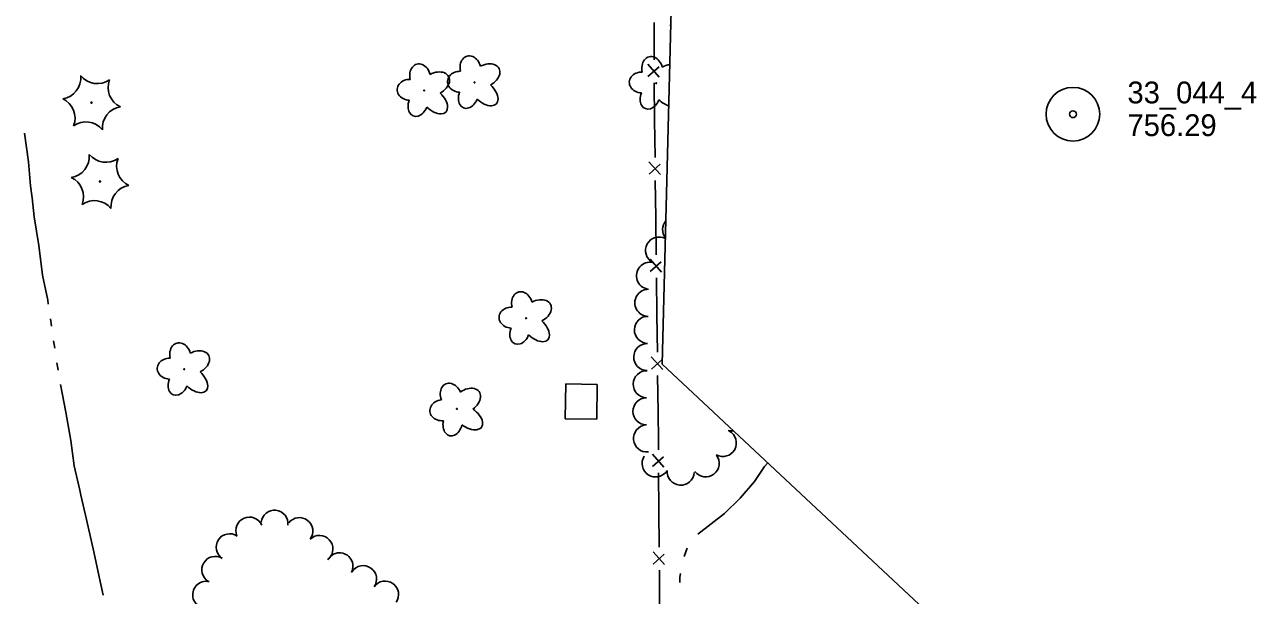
# Model space of a CAD drawing. Extents: x 589250 to 1188077, y 162953 to 363065.
# Drawn here: x 595071.9 to 595410.7, y 175229.8 to 175386.8 of the extents above; entities that cross this region are included whole.
import ezdxf

# ---------------------------------------------------------------- set-up
doc = ezdxf.new("R2010")
doc.units = 0
for name, color, linetype in [('E_BLD', 7, 'Continuous'), ('E_FEN_P', 7, 'Continuous'), ('E_LAND_TreeLine_P', 7, 'Continuous'), ('E_LAND_Vegetation', 7, 'Continuous'), ('E_MAP_Limits', 7, 'Continuous'), ('E_MAP_PassPoints', 7, 'Continuous'), ('E_WTR_FlowLine', 7, 'Continuous')]:
    doc.layers.add(name, color=color, linetype=linetype)

msp = doc.modelspace()

# ---------------------------------------------------------------- linework, layer by layer
at = {"layer": 'E_BLD'}
for p, q in [((595220.77, 175287.96), (595220.61, 175278.39)), ((595229.43, 175287.82), (595220.77, 175287.96)), ((595229.27, 175278.24), (595229.43, 175287.82)), ((595220.61, 175278.39), (595229.27, 175278.24))]:
    msp.add_line(p, q, dxfattribs=at)
at = {"layer": 'E_FEN_P'}
for p, q in [((595245.05, 175377.12), (595245.11, 175387.36)), ((595246.45, 175372.35), (595243.37, 175375.93)), ((595243.34, 175372.53), (595246.4, 175375.19)), ((595245.18, 175360.54), (595245.05, 175370.78)), ((595245.3, 175350.3), (595245.18, 175360.54)), ((595246.79, 175345.55), (595243.64, 175349.08)), ((595243.68, 175345.68), (595246.69, 175348.4)), ((595245.5, 175333.72), (595245.37, 175343.96)), ((595245.62, 175323.48), (595245.5, 175333.72)), ((595247.11, 175318.74), (595243.96, 175322.26)), ((595244, 175318.86), (595247.01, 175321.58)), ((595245.82, 175306.9), (595245.7, 175317.14)), ((595245.94, 175296.66), (595245.82, 175306.9)), ((595247.43, 175291.92), (595244.28, 175295.45)), ((595244.32, 175292.04), (595247.33, 175294.76)), ((595246.14, 175280.08), (595246.02, 175290.32)), ((595246.23, 175272.37), (595246.14, 175280.08)), ((595246.25, 175269.84), (595246.23, 175272.37)), ((595247.72, 175265.09), (595244.59, 175268.63)), ((595244.61, 175265.23), (595247.64, 175267.94)), ((595246.38, 175253.26), (595246.3, 175263.5)), ((595246.46, 175243.02), (595246.38, 175253.26)), ((595247.93, 175238.27), (595244.79, 175241.81)), ((595244.82, 175238.41), (595247.84, 175241.12)), ((595246.58, 175226.44), (595246.5, 175236.68))]:
    msp.add_line(p, q, dxfattribs=at)
at = {"layer": 'E_LAND_TreeLine_P'}
for centre, radius, start, end in [((595253.13, 175387.09), 3.56, 185.7029, 190.8806), ((595251.11, 175330.41), 3.73, 139.2145, 217.9099), ((595246.41, 175324.67), 3.73, 62.0335, 240.5819), ((595243.94, 175317.72), 3.73, 79.0169, 259.0169), ((595243.48, 175310.28), 3.73, 89.0484, 269.0484), ((595243.36, 175302.82), 3.73, 88.7014, 268.7014), ((595243.19, 175295.35), 3.73, 88.7014, 268.7014), ((595243.02, 175287.88), 3.73, 88.7014, 268.7014), ((595242.96, 175280.41), 3.73, 90.1038, 270.1038), ((595243.1, 175272.95), 3.73, 95.602, 275.602), ((595263.94, 175271.71), 3.73, 241.547, 61.547), ((595266.3, 175278.74), 3.73, 256.0948, 279.5154), ((595245.48, 175266.09), 3.73, 147.1483, 327.1483), ((595259.26, 175266.1), 3.73, 217.4454, 37.4454), ((595252.36, 175263.84), 3.73, 175.6439, 355.6439), ((595133.69, 175247.63), 3.7, 23.1239, 203.1239), ((595140.64, 175249.51), 3.7, 354.1285, 174.1285), ((595147.49, 175247.48), 3.7, 322.7496, 142.7496), ((595128.3, 175243.04), 3.7, 56.3775, 236.3775), ((595152.98, 175242.57), 3.7, 313.2935, 133.2935), ((595124.31, 175236.81), 3.7, 58.9724, 238.9724), ((595158.51, 175237.8), 3.7, 331.7041, 151.7041), ((595165, 175234.26), 3.7, 325.0007, 145.0007), ((595121.81, 175229.96), 3.7, 77.2679, 257.2679), ((595171.05, 175230.02), 3.7, 325.0007, 145.0007)]:
    msp.add_arc(centre, radius, start, end, dxfattribs=at)
at = {"layer": 'E_LAND_Vegetation'}
for centre, radius in [((595181.79, 175368.7), 0.128), ((595195.65, 175370.92), 0.128), ((595245.66, 175370.71), 0.128), ((595090.28, 175365.34), 0.167), ((595092.62, 175343.67), 0.167), ((595209.81, 175306.02), 0.128), ((595115.79, 175291.98), 0.128), ((595190.78, 175281.09), 0.128)]:
    msp.add_circle(centre, radius, dxfattribs=at)
for centre, radius, start, end in [((595081.43, 175372.23), 5.9, 279.1214, 4.8863), ((595091.85, 175376.5), 5.9, 219.126, 304.891), ((595100.73, 175369.56), 5.9, 159.1261, 244.891), ((595079.83, 175361.11), 5.9, 339.126, 64.891), ((595099.17, 175358.39), 5.91, 99.1658, 184.8419), ((595088.71, 175354.17), 5.9, 39.1261, 124.891), ((595083.77, 175350.56), 5.9, 279.1214, 4.8863), ((595094.19, 175354.84), 5.9, 219.126, 304.891), ((595103.07, 175347.9), 5.9, 159.1261, 244.891), ((595082.16, 175339.45), 5.9, 339.126, 64.891), ((595101.51, 175336.72), 5.91, 99.1658, 184.8419), ((595091.05, 175332.51), 5.9, 39.1261, 124.891)]:
    msp.add_arc(centre, radius, start, end, dxfattribs=at)
for centre, major_axis, ratio, start_param, end_param in [((595180.68, 175372.44), (0.89, -3.5), 0.782863, 1.570796, 4.712389), ((595194.54, 175374.67), (0.89, -3.5), 0.782863, 1.570796, 4.712389), ((595198.65, 175372.78), (-3.73, -1.98), 0.691916, 1.570796, 4.712389), ((595244.55, 175374.45), (0.89, -3.5), 0.782863, 1.570796, 4.712389), ((595248.66, 175372.57), (-3.73, -1.98), 0.691916, 4.182605, 4.712389), ((595184.8, 175370.55), (-3.73, -1.98), 0.691916, 1.570796, 4.712389), ((595191.67, 175371.1), (3.45, -0.15), 0.832022, 1.570796, 4.712389), ((595241.68, 175370.89), (3.45, -0.15), 0.832022, 1.570796, 4.712389), ((595177.82, 175368.88), (3.45, -0.15), 0.832022, 1.570796, 4.712389), ((595198.2, 175368.28), (-3.45, 3.27), 0.560249, 1.570796, 4.712389), ((595180.11, 175365.06), (1.33, 3.37), 0.716896, 1.570796, 4.712389), ((595184.35, 175366.05), (-3.45, 3.27), 0.560249, 1.570796, 4.712389), ((595193.96, 175367.28), (1.33, 3.37), 0.716896, 1.570796, 4.712389), ((595243.97, 175367.07), (1.33, 3.37), 0.716896, 1.570796, 4.712389), ((595248.22, 175368.06), (-3.45, 3.27), 0.560249, 1.570796, 2.282416), ((595208.7, 175309.77), (0.89, -3.5), 0.782863, 1.570796, 4.712389), ((595212.81, 175307.88), (-3.73, -1.98), 0.691916, 1.570796, 4.712389), ((595205.83, 175306.2), (3.45, -0.15), 0.832022, 1.570796, 4.712389), ((595212.36, 175303.38), (-3.45, 3.27), 0.560249, 1.570796, 4.712389), ((595208.12, 175302.38), (1.33, 3.37), 0.716896, 1.570796, 4.712389), ((595114.68, 175295.72), (0.89, -3.5), 0.782863, 1.570796, 4.712389), ((595111.81, 175292.16), (3.45, -0.15), 0.832022, 1.570796, 4.712389), ((595118.79, 175293.83), (-3.73, -1.98), 0.691916, 1.570796, 4.712389), ((595118.35, 175289.33), (-3.45, 3.27), 0.560249, 1.570796, 4.712389), ((595114.1, 175288.34), (1.33, 3.37), 0.716896, 1.570796, 4.712389), ((595189.15, 175284.64), (1.37, -3.34), 0.782863, 1.570796, 4.712389), ((595193.48, 175283.36), (-3.41, -2.49), 0.691916, 1.570796, 4.712389), ((595186.81, 175280.71), (3.44, 0.34), 0.832022, 1.570796, 4.712389), ((595193.69, 175278.84), (-3.88, 2.75), 0.560249, 1.570796, 4.712389), ((595189.63, 175277.25), (0.83, 3.53), 0.716896, 1.570796, 4.712389)]:
    msp.add_ellipse(centre, major_axis=major_axis, ratio=ratio, start_param=start_param, end_param=end_param, dxfattribs=at)
at = {"layer": 'E_MAP_Limits'}
for p, q in [((595247.29, 175293.39), (595252.92, 175517.58)), ((595347.24, 175200.01), (595247.29, 175293.39))]:
    msp.add_line(p, q, dxfattribs=at)
at = {"layer": 'E_MAP_PassPoints'}
for radius in [7.38, 7.38, 7.38, 7.38, 0.945, 0.945, 0.945, 0.945]:
    msp.add_circle((595360.28, 175362.17), radius, dxfattribs=at)
at = {"layer": 'E_WTR_FlowLine'}
for p, q in [((595071.79, 175357), (595072.93, 175349.08)), ((595072.93, 175349.08), (595073.52, 175342.45)), ((595073.52, 175342.45), (595073.9, 175339.15)), ((595073.9, 175339.15), (595074.51, 175333.94)), ((595074.51, 175333.94), (595075.74, 175326.05)), ((595075.74, 175326.05), (595076.82, 175317.91)), ((595076.82, 175317.91), (595078.23, 175310.99)), ((595078.23, 175310.99), (595078.38, 175309.94)), ((595078.95, 175305.9), (595079.24, 175303.88)), ((595079.84, 175299.85), (595080.15, 175297.83)), ((595080.77, 175293.8), (595081.1, 175291.79)), ((595081.75, 175287.76), (595083.17, 175280.18)), ((595083.17, 175280.18), (595084.59, 175272.42)), ((595084.59, 175272.42), (595085.5, 175265.46)), ((595085.5, 175265.46), (595087.04, 175258.69)), ((595275.42, 175265.2), (595272.65, 175261.08)), ((595276.3, 175266.29), (595275.42, 175265.2)), ((595272.65, 175261.08), (595268.74, 175256.51)), ((595087.04, 175258.69), (595087.35, 175257.33)), ((595087.35, 175257.33), (595088.91, 175250.66)), ((595268.74, 175256.51), (595264.39, 175252.3)), ((595088.91, 175250.66), (595090.87, 175241.73)), ((595264.39, 175252.3), (595260.72, 175249.48)), ((595260.72, 175249.48), (595257.11, 175246.64)), ((595090.87, 175241.73), (595092.36, 175234.87)), ((595254.19, 175242.77), (595253.3, 175240.51)), ((595092.36, 175234.87), (595093.47, 175229.83)), ((595252.3, 175235.76), (595252.11, 175234.77)), ((595252.11, 175234.77), (595252.12, 175233.35))]:
    msp.add_line(p, q, dxfattribs=at)

# ---------------------------------------------------------------- texts
at = {"layer": 'E_MAP_PassPoints'}
for s, p in [('33_044_4', (595375.28, 175365.15)), ('33_044_4', (595375.28, 175365.15)), ('33_044_4', (595375.28, 175365.15)), ('33_044_4', (595375.28, 175365.15)), ('756.29', (595375.28, 175356.15)), ('756.29', (595375.28, 175356.15)), ('756.29', (595375.28, 175356.15)), ('756.29', (595375.28, 175356.15))]:
    msp.add_text(s, height=6, dxfattribs=at).set_placement(p)

doc.saveas('drawing.dxf')
